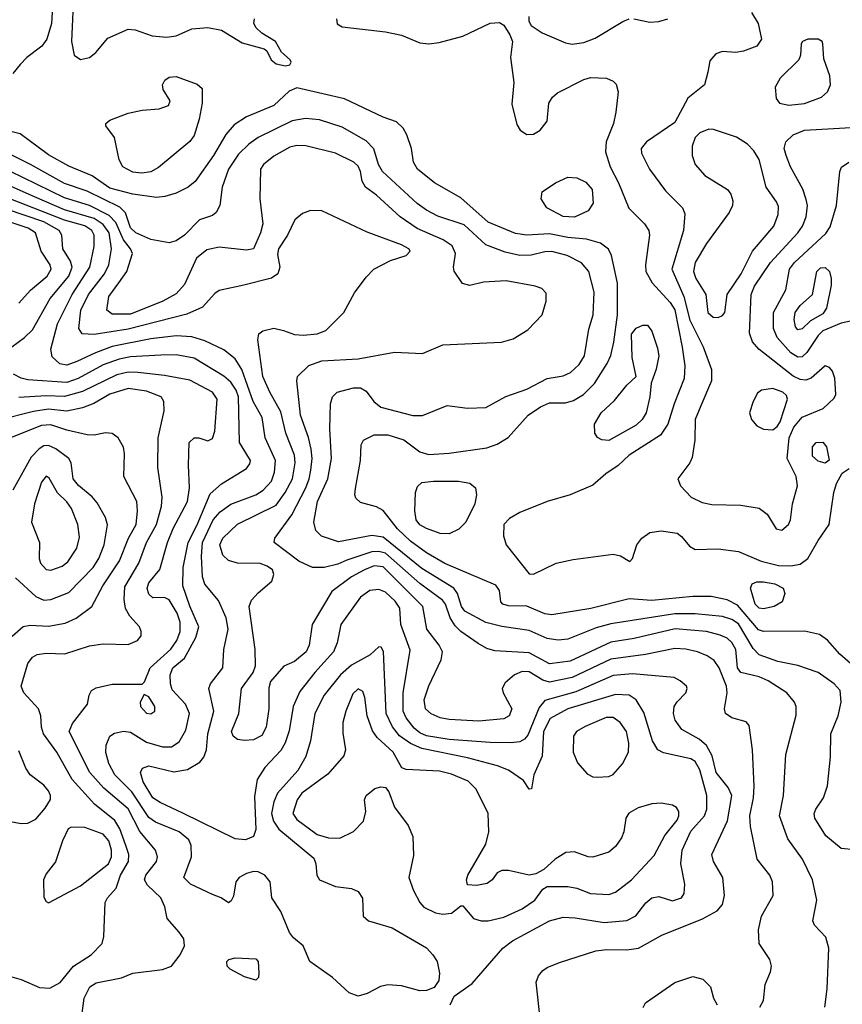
# Model space of a CAD drawing. Extents: x 1173029 to 1307123, y 522559 to 678521.
# Tile 484 of 623: x 1233639 to 1237251, y 618548 to 622871. Entities that reach past the tile are written whole.
import ezdxf

# ---------------------------------------------------------------- set-up
doc = ezdxf.new("R2010")
doc.units = 0

msp = doc.modelspace()

# ---------------------------------------------------------------- linework, layer by layer
at = {"layer": '0CON10XD'}
for points in [[(1233622.4, 623257.6), (1233675, 623289.2), (1233745, 623354.7), (1233835, 623394.4), (1233855, 623387.1), (1233877, 623357), (1233886.9, 623335), (1233890.8, 623300.8), (1233889.2, 623255), (1233880.8, 623225), (1233799.3, 623050.7), (1233783.9, 622955), (1233778.4, 622855), (1233757.8, 622785), (1233735.2, 622754.8), (1233669.5, 622705), (1233640, 622675), (1233608.9, 622635)], [(1233876.7, 623005), (1233866.2, 622775), (1233877.5, 622715), (1233905, 622696.9), (1233945, 622704.5), (1233973, 622727), (1234025, 622789.6), (1234115, 622829.6), (1234145, 622826.2), (1234220.2, 622800.2), (1234285, 622793.9), (1234325, 622800), (1234395, 622831.5), (1234465, 622836.2), (1234525.3, 622825.3), (1234615, 622770), (1234712.7, 622742.7), (1234724.2, 622734.2), (1234742.9, 622695), (1234765, 622677.5), (1234805, 622668.8), (1234825, 622673.3), (1234830, 622685), (1234826.2, 622695), (1234788.3, 622728.3), (1234762, 622775), (1234701.3, 622811.3), (1234677.5, 622835), (1234667.1, 622855), (1234669.4, 622875)], [(1236852.4, 622902.4), (1236881.9, 622855), (1236896.2, 622785), (1236875, 622755.5), (1236817.3, 622732.7), (1236783.3, 622726.7), (1236725, 622730.7), (1236695, 622721.5), (1236669, 622691), (1236660.6, 622640.6), (1236645.5, 622584.5), (1236573.1, 622526.9), (1236515, 622419.1), (1236391.2, 622335), (1236368, 622305), (1236369.2, 622285), (1236404.4, 622215), (1236475, 622120), (1236549.2, 622045), (1236558.7, 622018.7), (1236553.9, 621945), (1236501.9, 621775), (1236555.4, 621655.4), (1236581.5, 621551.5), (1236640, 621435), (1236676, 621335), (1236676.8, 621285), (1236628.8, 621175), (1236604.7, 621115), (1236602.5, 621025), (1236591.1, 620948.9), (1236581.1, 620925), (1236528.6, 620855), (1236540, 620825), (1236586.9, 620775), (1236635, 620751.1), (1236677.1, 620742.9), (1236805, 620739.4), (1236885.7, 620725.7), (1236920.5, 620700.5), (1236960, 620635), (1236985, 620630), (1237014.4, 620655), (1237023.3, 620675), (1237032.1, 620745), (1237053.8, 620825), (1237048.1, 620865), (1237008.3, 620945), (1237017.7, 621035), (1237038.3, 621081.7), (1237074.2, 621125.8), (1237166.6, 621163.4), (1237215, 621208.8), (1237221.9, 621225), (1237217.3, 621297.3), (1237207.7, 621327.7), (1237194.1, 621344.1)], [(1235029.7, 622875), (1235033.3, 622853.3), (1235055, 622839.2), (1235245, 622817.9), (1235315, 622802.7), (1235395, 622769.7), (1235435.4, 622764.6), (1235479.8, 622770.2), (1235585, 622799.2), (1235704.6, 622855.4), (1235745, 622858.1), (1235765, 622846.9), (1235791.5, 622805), (1235802.3, 622775), (1235793.9, 622705), (1235808, 622595), (1235800.2, 622500.2), (1235821.2, 622411.2), (1235836.4, 622386.4), (1235865, 622367.1), (1235895, 622368.5), (1235924.1, 622385.9), (1235954.4, 622425), (1235961.5, 622505), (1235978.4, 622531.6), (1236000.1, 622549.9), (1236115, 622607.9), (1236145, 622617.1), (1236215, 622614.4), (1236245, 622601.4), (1236258, 622588), (1236266.9, 622555), (1236256.2, 622465), (1236245.4, 622415), (1236213.3, 622335), (1236210.9, 622290.9), (1236231.1, 622225), (1236268.2, 622155), (1236313.6, 622043.6), (1236382.5, 621975), (1236401.8, 621945), (1236404.6, 621924.6), (1236387.1, 621795), (1236388.4, 621765), (1236415.3, 621715), (1236495, 621628.8), (1236515, 621596.8), (1236547.4, 621432.6), (1236558.8, 621351.2), (1236556.9, 621295), (1236512.1, 621185), (1236484.1, 621095), (1236453, 621047), (1236315, 620959.5), (1236266.5, 620913.5), (1236212.8, 620877.2), (1236155, 620826.6), (1236055, 620784.7), (1235955, 620756.2), (1235835, 620706.6), (1235789, 620681), (1235764.6, 620655), (1235762.3, 620605), (1235775.4, 620565), (1235875, 620437.5), (1235895, 620436.7), (1235993.8, 620485), (1236069.3, 620500.7), (1236244.6, 620524.6), (1236277, 620517), (1236318, 620492), (1236330, 620505), (1236348.2, 620565), (1236370.4, 620595), (1236405, 620618.7), (1236455, 620626.6), (1236525.8, 620615.8), (1236545, 620602.5), (1236579.2, 620559.2), (1236605, 620545.4), (1236705, 620547.8), (1236795, 620535.9), (1236895, 620492.9), (1236970, 620475), (1237025, 620473.1), (1237065, 620480.4), (1237100, 620505), (1237144.5, 620585), (1237193.5, 620655), (1237213.5, 620795), (1237225.6, 620835), (1237250.6, 620879.4), (1237280.3, 620899.7)], [(1235873.6, 622885), (1235874.7, 622865), (1235885, 622845.5), (1235933.4, 622813.4), (1236035, 622769.6), (1236065, 622763.8), (1236115, 622771.5), (1236165, 622790.4), (1236286.7, 622863.3), (1236315, 622874.5)], [(1236335, 622875.5), (1236405, 622860.5), (1236445, 622862.5), (1236485, 622874.5)], [(1237016.3, 622496.3), (1237085, 622503.3), (1237158.9, 622531.1), (1237185.3, 622554.7), (1237199.1, 622585), (1237196.2, 622625), (1237169.1, 622699.1), (1237165.7, 622765), (1237162, 622775), (1237145, 622785.7), (1237100, 622785), (1237076.2, 622775), (1237070, 622765), (1237067.5, 622715), (1237059.4, 622695), (1236977.5, 622615), (1236956.4, 622575), (1236960, 622525), (1236975, 622504.4), (1237016.3, 622496.3)], [(1234175, 622197.2), (1234135, 622201.2), (1234090.9, 622225), (1234075.5, 622255), (1234055, 622353.3), (1234016.7, 622405), (1234016.7, 622415), (1234035, 622430), (1234115, 622460), (1234176.3, 622473.7), (1234250.9, 622479.1), (1234292.5, 622495), (1234300, 622515), (1234268, 622565), (1234266, 622585), (1234276, 622605), (1234295, 622618.1), (1234325, 622621.1), (1234418.1, 622588.1), (1234439.2, 622569.2), (1234439.5, 622505), (1234427.1, 622435), (1234405, 622362.5), (1234385, 622336), (1234248.3, 622221.7), (1234215, 622202.8), (1234175, 622197.2)], [(1237343.8, 619993.8), (1237240.5, 620085), (1237185, 620146.7), (1237151.2, 620171.2), (1237085, 620186.2), (1236905, 620184.7), (1236882.3, 620192.3), (1236790.8, 620300.8), (1236745, 620324.3), (1236675, 620338.9), (1236595, 620339.1), (1236415, 620321.1), (1236315, 620327.5), (1236146.2, 620285), (1235975, 620257.2), (1235945, 620262.4), (1235865, 620295.5), (1235785, 620297.3), (1235760, 620305), (1235750.8, 620315), (1235745.8, 620365), (1235728.8, 620388.8), (1235505, 620483.3), (1235425, 620529.5), (1235355, 620580.7), (1235298, 620635), (1235235, 620715.4), (1235205, 620731.5), (1235135, 620751.4), (1235115, 620770), (1235110, 620785), (1235112.4, 620812.4), (1235134.6, 620935), (1235138.2, 621005), (1235148.1, 621025), (1235195, 621048.2), (1235255, 621048.8), (1235325, 621026.6), (1235395, 620973.3), (1235435, 620962), (1235525, 620968), (1235689.1, 620990.9), (1235735, 621007.5), (1235782.9, 621037.1), (1235871.8, 621135), (1235925, 621171.4), (1235965, 621188.3), (1236035, 621188.6), (1236070.7, 621199.3), (1236114.5, 621225), (1236163, 621273), (1236218.9, 621361.1), (1236235, 621397.1), (1236248.1, 621455), (1236262.9, 621575), (1236264.1, 621714.1), (1236236.9, 621835), (1236224.1, 621864.1), (1236189.2, 621889.2), (1236127.2, 621907.2), (1236045, 621914.8), (1235965, 621931.3), (1235865, 621925.2), (1235815, 621932.9), (1235695, 621982.7), (1235575, 622088.5), (1235460, 622155), (1235385.6, 622215), (1235367.1, 622245), (1235359.2, 622305), (1235338.1, 622365), (1235322.9, 622395), (1235292.8, 622422.8), (1235235, 622443.6), (1235065, 622523.5), (1234855, 622572.2), (1234822.1, 622557.9), (1234755, 622494), (1234635, 622444), (1234579.9, 622410.1), (1234543.3, 622366.7), (1234488.9, 622275), (1234409.2, 622160.8), (1234378.5, 622135), (1234325, 622109.2), (1234275.7, 622094.3), (1234239.4, 622090.6), (1234135, 622104.4), (1234035, 622131.7), (1233956.1, 622186.1), (1233855, 622228.3), (1233765, 622277.9), (1233640.3, 622370.3), (1233605, 622378.7)], [(1237305, 619225.4), (1237245, 619231.8), (1237178, 619288), (1237130, 619365), (1237126.9, 619385), (1237134.3, 619404.3), (1237167.5, 619455), (1237185, 619506.7), (1237198.9, 619635), (1237200, 619735), (1237232.3, 619815), (1237245.3, 619875), (1237241.5, 619925), (1237214.6, 619955), (1237145, 620004.6), (1237055, 620036.1), (1236967.4, 620052.6), (1236885, 620082.1), (1236859.4, 620109.4), (1236795, 620218.7), (1236765, 620238.1), (1236725, 620250.9), (1236605, 620262.8), (1236515, 620261.8), (1236235, 620218.4), (1236169.5, 620200.5), (1236045, 620150.9), (1236002.7, 620147.3), (1235955, 620153.7), (1235875, 620188.9), (1235755, 620206.2), (1235685, 620223.8), (1235593.5, 620273.5), (1235578.1, 620295), (1235561, 620351), (1235545.2, 620375.2), (1235405, 620461.5), (1235235, 620598.6), (1235185, 620606.9), (1235038.9, 620578.9), (1234963.9, 620603.9), (1234938.7, 620628.7), (1234930, 620665), (1234946.3, 620755), (1234991.7, 620855), (1235008.3, 620945), (1235000.3, 621075), (1235002.7, 621185), (1235011.5, 621215), (1235032.9, 621235), (1235104.8, 621255.2), (1235135, 621254.7), (1235160.6, 621240.6), (1235194.3, 621194.3), (1235225, 621170.4), (1235365, 621133.3), (1235406.6, 621133.4), (1235515, 621177.5), (1235605, 621164.6), (1235685, 621168.8), (1235773.6, 621216.4), (1235865, 621248.2), (1235955, 621296), (1236025, 621306.8), (1236057.4, 621322.6), (1236095, 621357.3), (1236118, 621395), (1236137.4, 621512.6), (1236156.6, 621575), (1236161.8, 621675), (1236137.3, 621765), (1236105, 621803.2), (1236042.9, 621835), (1235975, 621853.3), (1235945, 621852.3), (1235885, 621836.7), (1235835, 621836.2), (1235770, 621850), (1235685, 621882.4), (1235590.6, 621970.6), (1235475, 622009), (1235425, 622034.2), (1235383.6, 622063.6), (1235231.6, 622205), (1235214.3, 622235), (1235194.3, 622304.3), (1235159.3, 622339.3), (1235055, 622399.3), (1234955, 622431.2), (1234893.1, 622436.9), (1234835, 622426.9), (1234685, 622353.6), (1234645.2, 622324.8), (1234599.2, 622280.8), (1234555.9, 622215), (1234527.3, 622135), (1234516.9, 622055), (1234501.5, 622025), (1234485, 622010.9), (1234427.9, 621992.1), (1234362.1, 621925), (1234325, 621900.3), (1234295, 621891.2), (1234215, 621906.2), (1234148.5, 621935), (1234125, 621957.5), (1234103.3, 622023.3), (1234077.6, 622047.6), (1233935, 622117.7), (1233835, 622152.2), (1233685.4, 622235), (1233595, 622280)], [(1236705, 621563.8), (1236725, 621572.2), (1236735.3, 621584.7), (1236745.5, 621665), (1236807.1, 621755), (1236856, 621854), (1236950, 621965), (1236969.2, 622015), (1236970.7, 622050.7), (1236962, 622072), (1236916.4, 622135), (1236885, 622257.1), (1236862.7, 622295), (1236834.5, 622325), (1236785.7, 622355.7), (1236685, 622389.4), (1236665, 622390), (1236625.5, 622374.5), (1236605, 622354), (1236590.8, 622315), (1236591.2, 622275), (1236604.5, 622235), (1236646.4, 622186.4), (1236746, 622125), (1236760.8, 622105), (1236770.6, 622075), (1236768.1, 622055), (1236753.6, 622025), (1236655, 621887.9), (1236605, 621804.4), (1236596.9, 621765), (1236607.3, 621735), (1236651.2, 621665), (1236660.9, 621585), (1236684.2, 621565), (1236705, 621563.8)], [(1237194.1, 621344.1), (1237175, 621351.2), (1237113.3, 621296.7), (1237091.1, 621288.9), (1237065, 621291.2), (1237035, 621306.1), (1236884.1, 621424.1), (1236856.8, 621456.8), (1236842.6, 621495), (1236850.6, 621665), (1236865, 621701.5), (1236935.8, 621804.2), (1237055.9, 621935), (1237076.5, 621965), (1237092.5, 622005), (1237097.8, 622055), (1237092.2, 622082.2), (1237076.9, 622126.9), (1237022.9, 622225), (1237003.6, 622275), (1236995.5, 622305), (1237002.2, 622335), (1237035, 622365.5), (1237084.7, 622385.3), (1237315, 622398.8)], [(1237174.2, 618535.8), (1237183.8, 618615), (1237191.2, 618795), (1237178, 618842), (1237128.8, 618895), (1237120.8, 618915), (1237139.5, 619005), (1237120.5, 619095), (1237075.5, 619185), (1237011.2, 619275), (1236975.4, 619375), (1236992.1, 619465), (1237002.2, 619645), (1237047.6, 619817.6), (1237047.8, 619855), (1237041.1, 619875), (1237007.1, 619915), (1236925, 619967.5), (1236885, 619985.2), (1236805, 620005.4), (1236790.8, 620025), (1236783.6, 620105), (1236765.9, 620135.9), (1236744.8, 620154.8), (1236715, 620168.9), (1236654.4, 620184.4), (1236516.4, 620196.4), (1236336.1, 620153.9), (1236235, 620137.5), (1236055, 620054.4), (1235965, 620042.1), (1235875, 620091.5), (1235725, 620100), (1235690.3, 620110.3), (1235651.8, 620131.8), (1235576.2, 620185), (1235550.2, 620210.2), (1235528.4, 620245), (1235508.7, 620305), (1235495, 620322), (1235395, 620395.6), (1235245, 620528.5), (1235215, 620536.3), (1235185, 620534), (1235075, 620497.7), (1235035, 620480.2), (1234975, 620465.3), (1234925, 620466.1), (1234865, 620494), (1234756.4, 620575), (1234758.2, 620595), (1234833, 620697), (1234894.8, 620815), (1234910.2, 620855), (1234916.7, 620893.3), (1234922.2, 620945), (1234918.8, 620985), (1234907.2, 621037.2), (1234872.3, 621135), (1234855.4, 621285), (1234858.5, 621305), (1234907.7, 621352.3), (1234965, 621372.7), (1235125, 621382.5), (1235285, 621411.2), (1235407.5, 621405), (1235496.6, 621443.4), (1235754.6, 621454.6), (1235805, 621470.4), (1235870.2, 621509.8), (1235932.5, 621575), (1235950.8, 621635), (1235950.5, 621670.5), (1235930.9, 621690.9), (1235901.7, 621701.7), (1235775, 621724), (1235675, 621718.2), (1235615, 621704.4), (1235582.8, 621712.8), (1235546.3, 621766.3), (1235543.5, 621785), (1235552.7, 621845), (1235537.6, 621877.6), (1235497.5, 621905), (1235383.9, 621953.9), (1235309.2, 622005), (1235205, 622100.4), (1235156.7, 622135), (1235142.7, 622162.7), (1235135.4, 622204.6), (1235125, 622228.2), (1235106.5, 622245), (1235025, 622284.7), (1234895, 622317.3), (1234855, 622319.3), (1234825, 622311.8), (1234755, 622271.2), (1234709.5, 622235), (1234695.5, 622215), (1234693.3, 622085), (1234705.6, 621975), (1234696.4, 621935), (1234665.7, 621865), (1234635, 621858.5), (1234515, 621872), (1234459.9, 621860.1), (1234415, 621824.4), (1234362.2, 621707.8), (1234325, 621666.8), (1234267.8, 621635), (1234125, 621577.4), (1234045, 621578), (1234021.8, 621595), (1234030, 621655), (1234074, 621716), (1234108.8, 621765), (1234133.5, 621845), (1234125.3, 621865), (1234094.2, 621904.2), (1234060.2, 621980.2), (1234030.7, 622010.7), (1233945, 622055.9), (1233835, 622089), (1233595, 622205.5)], [(1235152.1, 620455), (1235095.3, 620425), (1235009.8, 620360.2), (1234922.2, 620215), (1234909.7, 620125), (1234895.9, 620095), (1234845, 620053.2), (1234798, 620032), (1234739.2, 619965), (1234732, 619938), (1234732.8, 619845), (1234721.2, 619765), (1234701.7, 619728.3), (1234665, 619708.8), (1234625, 619705.9), (1234595, 619711.1), (1234575.3, 619725.3), (1234568.7, 619745), (1234601.3, 619825), (1234612.7, 619935), (1234663.5, 620005), (1234674.3, 620034.3), (1234672.7, 620105), (1234646.9, 620295), (1234657.1, 620322.9), (1234685.6, 620354.4), (1234745.7, 620405), (1234754.3, 620435), (1234748.6, 620455), (1234725, 620472.2), (1234695, 620482.7), (1234595.4, 620485.4), (1234556, 620496), (1234530.3, 620520.3), (1234518, 620565), (1234531.1, 620595), (1234595, 620656.6), (1234765, 620739.2), (1234804.8, 620795), (1234836, 620855), (1234847.5, 620925), (1234845, 620959.2), (1234807.6, 621055), (1234785, 621149.5), (1234736.5, 621235), (1234706.7, 621305), (1234684.3, 621465.7), (1234688.8, 621491.2), (1234705.7, 621504.3), (1234755, 621516.5), (1234796.9, 621506.9), (1234845, 621489.5), (1234885, 621485.4), (1234945, 621492.3), (1234983.1, 621506.9), (1235062, 621585), (1235108.3, 621671.7), (1235159.7, 621740.3), (1235194, 621775), (1235266.7, 621813.3), (1235335, 621835.6), (1235352.9, 621855), (1235346.9, 621865), (1235315, 621882.5), (1235165, 621937.8), (1234965, 622031.2), (1234915, 622032.9), (1234880.4, 622019.6), (1234847.2, 621992.8), (1234814.8, 621925), (1234774.7, 621865), (1234770.5, 621840.5), (1234780.4, 621785), (1234771.4, 621755), (1234743.8, 621736.2), (1234622.5, 621705), (1234515, 621681.4), (1234495, 621668.6), (1234440.8, 621609.2), (1234372.3, 621577.7), (1234115, 621512.1), (1233965, 621488.6), (1233912.3, 621492.3), (1233898.2, 621515), (1233907, 621595), (1233940.4, 621665), (1234011, 621755), (1234030.6, 621795), (1234042.4, 621865), (1234031.1, 621935), (1234005, 621972.5), (1233965, 621998.8), (1233835, 622036.8), (1233703.4, 622093.4), (1233305, 622268.9)], [(1237055, 621389.2), (1237025, 621407.7), (1236964.7, 621475), (1236948.6, 621515), (1236948.9, 621585), (1237002.7, 621685), (1237018.4, 621775), (1237040.3, 621805), (1237177.7, 621932.3), (1237197.9, 621962.1), (1237224.7, 622055), (1237239.4, 622205), (1237247, 622223), (1237280, 622245)], [(1235923.3, 618485), (1235907.1, 618645), (1235916.6, 618673.4), (1235935, 618695.8), (1235955, 618710), (1236008.5, 618731.5), (1236167.8, 618782.2), (1236215, 618788.5), (1236305, 618786.7), (1236355.3, 618794.7), (1236458.7, 618851.3), (1236637.3, 618922.7), (1236701.2, 618958.8), (1236723.9, 618986.1), (1236733.8, 619025), (1236726.7, 619105), (1236685.8, 619175), (1236677.5, 619205), (1236747.1, 619352.9), (1236765.8, 619465), (1236749.9, 619499.9), (1236696.5, 619565), (1236679, 619639), (1236655, 619684.6), (1236622.4, 619712.4), (1236545.7, 619755), (1236516.4, 619795), (1236509.2, 619825), (1236512.9, 619855), (1236525, 619875.7), (1236564.2, 619915), (1236570, 619935), (1236566, 619945), (1236538.8, 619968.8), (1236512, 619982), (1236328.9, 619998.9), (1236245, 619991.2), (1236080.9, 619919.1), (1235945, 619881.4), (1235919, 619851), (1235870.1, 619729.9), (1235855, 619711.5), (1235835, 619700.7), (1235795, 619695.2), (1235705, 619697.3), (1235525, 619711), (1235425, 619727.2), (1235395, 619740), (1235370.9, 619760.9), (1235335.2, 619805), (1235322.3, 619835), (1235322.4, 619915), (1235352.8, 620102.8), (1235312.7, 620215), (1235307.2, 620287.2), (1235287.8, 620317.8), (1235245, 620356.8), (1235215, 620369.7), (1235175.7, 620364.3), (1235134.8, 620335.2), (1235048.5, 620215), (1235033.3, 620135), (1235016.5, 620095), (1234934.1, 620005), (1234869.2, 619920.8), (1234839.8, 619855), (1234821.5, 619748.5), (1234804.4, 619695.6), (1234785, 619661.5), (1234715, 619586.9), (1234681.1, 619535), (1234669.1, 619460.9), (1234676, 619315), (1234665.4, 619284.6), (1234630.2, 619269.8), (1234585, 619273.8), (1234358.5, 619385), (1234255, 619433.2), (1234222.8, 619455), (1234180, 619525), (1234169.3, 619565), (1234177.8, 619585), (1234205, 619594.7), (1234315, 619569.1), (1234375, 619578.2), (1234429, 619611), (1234446.7, 619633.3), (1234459.3, 619665), (1234465.3, 619735.3), (1234491.2, 619835), (1234468.5, 619935), (1234477.1, 619955), (1234530.4, 620025), (1234534.7, 620105), (1234554.1, 620195), (1234545.9, 620245), (1234510.8, 620320.8), (1234452.2, 620392.2), (1234441.2, 620425), (1234436.8, 620515), (1234441.2, 620575), (1234488.4, 620675), (1234519.5, 620710.5), (1234565, 620743.2), (1234675, 620784.8), (1234707.8, 620805), (1234744.2, 620845), (1234757.6, 620885), (1234761.6, 620935), (1234716.2, 621035), (1234703.3, 621125), (1234664, 621194), (1234614.6, 621334.6), (1234585, 621381.8), (1234535, 621421.1), (1234451.3, 621461.3), (1234395, 621478), (1234325, 621483.2), (1234215, 621470), (1234045, 621436.1), (1233971, 621409), (1233889.6, 621369.6), (1233845, 621353.5), (1233815, 621360), (1233780.8, 621390.8), (1233775.3, 621425), (1233804.9, 621535.1), (1233869.3, 621665), (1233946.8, 621785), (1233966, 621875), (1233965.2, 621925), (1233955.2, 621945), (1233925, 621965.4), (1233835, 621991.1), (1233388.9, 622165)], [(1236075, 622003.6), (1236025, 622006.5), (1235952.9, 622045), (1235928, 622085), (1235933.3, 622115), (1235991.4, 622155), (1236045, 622178.9), (1236085, 622176.9), (1236125, 622158.2), (1236151.8, 622125), (1236156.2, 622065), (1236135, 622032.5), (1236075, 622003.6)], [(1233603.6, 621435), (1233660, 621475), (1233695, 621509.1), (1233772.5, 621647.5), (1233854.1, 621745), (1233868.3, 621785), (1233861.4, 621811.4), (1233828.1, 621865), (1233823.7, 621925), (1233811.2, 621945), (1233745, 621983.1), (1233581.3, 622038.7)], [(1233635, 621625.8), (1233685.9, 621684.1), (1233759.1, 621745), (1233776.8, 621775), (1233771.9, 621795), (1233732.4, 621855), (1233707.8, 621935), (1233676, 621956), (1233605, 621979.6)], [(1237055, 621509.4), (1237045, 621522), (1237039.1, 621555), (1237043.1, 621585), (1237065, 621615.4), (1237119.5, 621665), (1237139.1, 621765), (1237155, 621781.5), (1237175, 621783.1), (1237194.3, 621765), (1237201.1, 621735), (1237201.1, 621705), (1237181.3, 621605), (1237165, 621580), (1237110.6, 621549.4), (1237075, 621513.5), (1237055, 621509.4)], [(1237340.3, 621559.7), (1237245, 621538.4), (1237165, 621504.3), (1237144, 621485), (1237095, 621409.4), (1237075, 621391.4), (1237055, 621389.2)], [(1236225, 621023.3), (1236195, 621025.8), (1236175.8, 621035.8), (1236164.2, 621055), (1236162.9, 621095), (1236191.8, 621145), (1236250.9, 621199.1), (1236305, 621265.6), (1236346.1, 621303.9), (1236328, 621388), (1236325, 621490), (1236345, 621516.7), (1236375, 621529.2), (1236395, 621530), (1236415, 621503.3), (1236439.5, 621429.5), (1236444.5, 621395), (1236433.4, 621336.6), (1236410.8, 621275), (1236405.4, 621215), (1236390, 621145), (1236371.5, 621115), (1236345, 621090), (1236225, 621023.3)], [(1235529.1, 618545), (1235547, 618583), (1235625, 618639.1), (1235760, 618795), (1235802.9, 618827.1), (1235965, 618914.6), (1236025, 618930.7), (1236078.1, 618928.1), (1236205, 618906.4), (1236305, 618916.1), (1236343.7, 618936.3), (1236387.4, 618992.6), (1236415, 619015.5), (1236445, 619020.5), (1236505, 619002.5), (1236544.6, 619015.4), (1236556.9, 619035), (1236559.2, 619075), (1236541.6, 619165), (1236548.1, 619225), (1236585, 619307.5), (1236645.4, 619375), (1236655.8, 619404.2), (1236656.2, 619465), (1236625, 619577.3), (1236605, 619613.4), (1236585, 619625.8), (1236465, 619652.5), (1236440.6, 619665), (1236417.3, 619705), (1236378.5, 619828.5), (1236345.5, 619885), (1236314.7, 619904.7), (1236255, 619908.6), (1236045, 619844.8), (1235968, 619802), (1235939.3, 619745), (1235933.4, 619636.6), (1235895.5, 619555), (1235885.9, 619494.1), (1235875, 619492.5), (1235850.9, 619530.9), (1235785, 619576.2), (1235736, 619595), (1235605, 619630), (1235405, 619670.7), (1235355, 619692.2), (1235307, 619727), (1235275.9, 619765.9), (1235247.8, 619825), (1235236.3, 620096.3), (1235225.5, 620115.5), (1235215, 620118), (1235177.6, 620082.4), (1235095, 620037.5), (1235047.6, 619995), (1234975.3, 619905), (1234934.7, 619825), (1234915.3, 619705), (1234894.4, 619635.6), (1234860.3, 619575), (1234770.2, 619475), (1234753.9, 619436.1), (1234744.5, 619385), (1234752.5, 619352.5), (1234776.1, 619316.1), (1234929.5, 619189.5), (1234939.6, 619165), (1234943.8, 619115), (1234955.6, 619095), (1235025, 619065.4), (1235096.2, 619056.2), (1235125, 619042.5), (1235144.4, 619014.4), (1235146.2, 618935), (1235170, 618915), (1235205, 618903.8), (1235273.4, 618883.4), (1235425, 618795.6), (1235453.3, 618765), (1235471.1, 618735), (1235481.4, 618685), (1235478.3, 618651.7), (1235458.3, 618621.7), (1235425, 618607.8), (1235395, 618607.3), (1235315, 618629.5), (1235255, 618632.9), (1235223.4, 618626.6), (1235165, 618595.8), (1235124.2, 618584.2), (1235085, 618598), (1235012, 618665), (1234912.5, 618735), (1234884, 618805), (1234840.3, 618840.3), (1234823.7, 618863.7), (1234785.9, 618955), (1234746, 619016), (1234738.5, 619085), (1234714.4, 619115), (1234685, 619129.4), (1234665, 619130.6), (1234635, 619122.7), (1234602.9, 619105), (1234587.1, 619085), (1234577.3, 619022.7), (1234567.3, 619002.7), (1234555, 618993.3), (1234522.5, 619015), (1234485, 619029.4), (1234388.1, 619075), (1234359.5, 619105), (1234392.7, 619195), (1234391.2, 619245), (1234380.6, 619270.6), (1234338.2, 619305), (1234235, 619347.3), (1234205, 619368.3), (1234130.4, 619480.4), (1234055.8, 619555), (1234029.4, 619605), (1234016.1, 619653.9), (1234018.8, 619685), (1234034.4, 619725), (1234055, 619737.9), (1234095, 619746.5), (1234125, 619743.4), (1234195, 619699.2), (1234265, 619677.8), (1234305, 619678), (1234339.5, 619700.5), (1234368.5, 619751.5), (1234384.7, 619825), (1234366.7, 619865), (1234308.5, 619928.5), (1234300.5, 619955), (1234300, 619995), (1234311.4, 620025), (1234362, 620068), (1234412.2, 620157.8), (1234424.7, 620205), (1234385, 620296.4), (1234355.2, 620385), (1234356.8, 620465), (1234377.7, 620575), (1234417.5, 620652.5), (1234475, 620789.6), (1234525, 620832.5), (1234635, 620900), (1234649.8, 620920.2), (1234652.2, 620935), (1234604.1, 621015), (1234599.5, 621215), (1234588.6, 621245), (1234565, 621279.4), (1234535.5, 621305.5), (1234405, 621384.2), (1234325, 621399), (1234257.6, 621397.6), (1234125, 621391.4), (1234075, 621381), (1234005.4, 621355), (1233894.9, 621295.1), (1233845, 621278.4), (1233675, 621290.2), (1233645, 621296.6), (1233611.1, 621315)], [(1233905.6, 618455), (1233922.3, 618575), (1233946.9, 618625), (1233975, 618642.5), (1234085, 618664.4), (1234135, 618684.2), (1234265, 618700), (1234304.6, 618715.4), (1234342.9, 618765), (1234361.5, 618805), (1234359.2, 618835), (1234338.8, 618865), (1234286.7, 618925), (1234276.3, 618976.3), (1234258.5, 619015), (1234200.3, 619070.3), (1234186.2, 619095), (1234193.1, 619115), (1234238.9, 619175), (1234243.2, 619195), (1234235.3, 619225.3), (1234166.1, 619306.1), (1234115, 619405.7), (1234007.4, 619497.4), (1233946.2, 619565), (1233855.4, 619745), (1233869.7, 619780.3), (1233936, 619865), (1233944, 619905), (1233954.5, 619925.5), (1233975, 619937.5), (1234045, 619952.9), (1234176.1, 619953.9), (1234186.9, 619963.1), (1234211.6, 620025), (1234302.9, 620107.1), (1234328, 620145), (1234342.7, 620185), (1234343.4, 620225), (1234330.2, 620265), (1234295, 620323.5), (1234275, 620333.5), (1234222.8, 620332.8), (1234205, 620349.2), (1234197.7, 620375), (1234205, 620397.8), (1234253.7, 620456.3), (1234288.1, 620575), (1234312.8, 620637.2), (1234376, 620755), (1234383.8, 620815), (1234379.5, 620915), (1234383.3, 621015), (1234405, 621035.6), (1234425.5, 621035.5), (1234465, 621022.2), (1234485, 621032.5), (1234495.3, 621065), (1234505.3, 621205), (1234485, 621235.3), (1234385, 621288.3), (1234275, 621308.9), (1234158, 621322), (1234115, 621324.1), (1234065, 621311.4), (1233915, 621238.2), (1233835, 621217), (1233755, 621219.8), (1233635, 621212.4)], [(1233583.8, 618673.8), (1233645, 618657.3), (1233725, 618620.9), (1233770.9, 618619.1), (1233816, 618644), (1233874.2, 618715.8), (1233953.1, 618765), (1234000, 618815), (1234008.2, 618845), (1234014.5, 618995), (1234023.5, 619015), (1234061.8, 619058.2), (1234081.7, 619115), (1234116.1, 619175), (1234117.4, 619205), (1234104.9, 619244.9), (1234078.8, 619318.8), (1234056.7, 619355), (1233966.5, 619426.5), (1233868.8, 619535), (1233801.1, 619655), (1233743.5, 619735), (1233734.7, 619765), (1233731.6, 619815), (1233720.7, 619845), (1233656.7, 619915), (1233645.3, 619945), (1233675, 620044), (1233695, 620072.5), (1233715, 620083.1), (1233755, 620089.1), (1233836.4, 620086.4), (1233945, 620121.2), (1234005, 620130.5), (1234115, 620128.1), (1234156.2, 620145), (1234172, 620165), (1234172.5, 620185), (1234164.3, 620205), (1234122.6, 620252.6), (1234103.2, 620285), (1234096.9, 620325), (1234100.9, 620380.9), (1234162.2, 620485), (1234194.8, 620575), (1234238.9, 620655), (1234261.5, 620735), (1234263.5, 620775), (1234244.7, 620905), (1234246.8, 621035), (1234273, 621153), (1234271.1, 621195), (1234259.4, 621215), (1234195, 621240.4), (1234115, 621252), (1234035, 621226.4), (1233964.2, 621185.8), (1233913.9, 621166.1), (1233845, 621152), (1233765, 621161.3), (1233699.3, 621150.7), (1233547.3, 621112.7)], [(1236945, 621070.4), (1236965, 621085.4), (1236977.6, 621105), (1237010.4, 621205), (1237005, 621221.4), (1236989.5, 621235), (1236945, 621251.5), (1236895.6, 621244.4), (1236878.3, 621231.7), (1236858.6, 621195), (1236843.3, 621145), (1236852.5, 621115), (1236875, 621087.8), (1236905, 621073.5), (1236945, 621070.4)], [(1233605.9, 620164.1), (1233653.9, 620206.1), (1233685, 620212.8), (1233765, 620207.4), (1233838, 620222), (1233886.1, 620243.9), (1233955, 620294.5), (1234004.2, 620385.8), (1234076.7, 620495), (1234116.2, 620595), (1234149.8, 620655), (1234156, 620715), (1234152.7, 620755), (1234095.7, 620865), (1234099.2, 620965), (1234094.1, 620994.1), (1234071.2, 621035), (1234044.2, 621054.2), (1234015, 621057.5), (1233965, 621047.1), (1233935, 621047.8), (1233845, 621068.1), (1233775, 621092.3), (1233735, 621088.8), (1233545, 621014.1)], [(1233745, 620322.7), (1233775, 620324.7), (1233855, 620356.5), (1233961.6, 620465), (1233986.2, 620505), (1234009.2, 620565), (1234023.4, 620653.4), (1234015.2, 620685.2), (1233979.1, 620749.1), (1233956.2, 620776.2), (1233896.2, 620826.2), (1233873.4, 620855), (1233863.9, 620925), (1233854.8, 620944.8), (1233797.3, 620987.3), (1233765, 621001.9), (1233745, 620999.4), (1233723.5, 620986.5), (1233689.2, 620950.8), (1233607.7, 620805)], [(1237175, 620924.2), (1237145, 620931.9), (1237120, 620955), (1237120, 620995), (1237136.1, 621013.9), (1237165, 621015.7), (1237181.2, 620995), (1237193.6, 620936.4), (1237175, 620924.2)], [(1233775, 620454.6), (1233825, 620472.1), (1233849.7, 620490.3), (1233889.6, 620550.4), (1233901.4, 620598.6), (1233893.2, 620655), (1233866, 620725), (1233845, 620754.5), (1233803.9, 620793.9), (1233768.5, 620858.5), (1233755, 620866.5), (1233735, 620840.8), (1233703.3, 620745), (1233690, 620665), (1233726, 620575), (1233724.7, 620505), (1233730.4, 620485), (1233755, 620457.3), (1233775, 620454.6)], [(1235525, 620613.5), (1235485, 620614.6), (1235425, 620636.6), (1235395, 620653.3), (1235380, 620675), (1235373.2, 620715), (1235376.5, 620795), (1235385, 620822), (1235405, 620838.9), (1235455, 620845.5), (1235565.5, 620845.5), (1235615.8, 620835.8), (1235640, 620815), (1235643.8, 620785), (1235637.5, 620745), (1235598.1, 620665), (1235566.7, 620633.3), (1235525, 620613.5)], [(1236888.6, 618535), (1236904.3, 618565), (1236911.4, 618635), (1236935, 618690), (1236939.5, 618715), (1236932.5, 618745), (1236886.2, 618815), (1236883.4, 618875), (1236895.4, 618935), (1236947.5, 619025), (1236944.4, 619085.6), (1236932.1, 619115), (1236876.2, 619185), (1236847.9, 619327.9), (1236845.2, 619375), (1236860.7, 619455), (1236863.8, 619505), (1236855.9, 619665), (1236841.9, 619771.9), (1236827.9, 619787.9), (1236766, 619805), (1236737.8, 619825), (1236732.9, 619845), (1236745.2, 619914.8), (1236742, 619945), (1236710.7, 620025), (1236687.4, 620057.4), (1236657.8, 620077.8), (1236615, 620094.7), (1236563, 620107), (1236515, 620110.5), (1236386.3, 620083.7), (1236235, 620063.7), (1236065, 619982), (1235965, 619962.4), (1235935, 619970.8), (1235875, 620007.5), (1235845, 620008.4), (1235811.9, 619995), (1235770.4, 619959.6), (1235756.5, 619935), (1235761.5, 619915), (1235799.1, 619845), (1235788.5, 619815), (1235765, 619800.9), (1235655, 619791.4), (1235525, 619798.2), (1235485, 619806.1), (1235445, 619822.9), (1235420.5, 619845), (1235414.6, 619885), (1235435, 619946), (1235489.1, 620060.9), (1235495.5, 620095), (1235480.4, 620125), (1235426.7, 620195), (1235408.1, 620295), (1235235, 620468.7), (1235195, 620473.2), (1235152.1, 620455)], [(1233620.1, 620420.1), (1233708.8, 620338.8), (1233745, 620322.7)], [(1236905, 620283.7), (1236885, 620287.2), (1236868.4, 620305), (1236847.2, 620375), (1236855.3, 620394.7), (1236875, 620403.2), (1236905, 620402.6), (1236955, 620393.3), (1236990.6, 620375), (1236998.3, 620351.7), (1236986, 620315), (1236952, 620295), (1236905, 620283.7)], [(1235665, 618913.8), (1235695, 618914.6), (1235765, 618930), (1235845, 618966.7), (1235900, 619005), (1235935, 619054), (1235955, 619065.6), (1236045.3, 619065.3), (1236085, 619057.7), (1236145, 619034.6), (1236225, 619030), (1236255, 619040.8), (1236325, 619094.6), (1236425, 619200.6), (1236471.2, 619288.8), (1236525, 619355.6), (1236532.9, 619375), (1236532.5, 619395), (1236522, 619412), (1236505, 619422.7), (1236455, 619431.1), (1236415, 619428.2), (1236355, 619410.3), (1236313.2, 619386.8), (1236299.5, 619365), (1236290.9, 619305), (1236280.8, 619279.2), (1236255, 619240.6), (1236225, 619215.6), (1236155, 619194.3), (1236135, 619195.8), (1236075, 619217.1), (1236036.4, 619213.6), (1235990, 619185), (1235940.6, 619139.4), (1235905, 619120.9), (1235875, 619115.4), (1235785, 619136), (1235755, 619135.4), (1235735.3, 619124.7), (1235712.7, 619095), (1235691.3, 619078.7), (1235645, 619069.5), (1235605, 619072.5), (1235600, 619095), (1235605.8, 619115), (1235685, 619251.2), (1235698.9, 619305), (1235695.5, 619385), (1235642.6, 619492.6), (1235607.8, 619527.8), (1235535, 619558.6), (1235481.5, 619571.5), (1235335, 619578.9), (1235316.4, 619586.4), (1235278.2, 619655), (1235208.9, 619718.9), (1235188.1, 619748.1), (1235164.1, 619815), (1235154.6, 619895), (1235145, 619921.4), (1235125, 619933.3), (1235101.4, 619911.4), (1235070.4, 619835), (1235057.9, 619785), (1235057.6, 619737.6), (1235069.6, 619665), (1235061.6, 619638.4), (1234991.6, 619558.4), (1234877.3, 619475), (1234856.6, 619445), (1234837.6, 619385), (1234855, 619359.1), (1234945, 619293.1), (1234995, 619278.4), (1235045, 619277.5), (1235103.8, 619306.2), (1235147.9, 619352.1), (1235158.9, 619395), (1235151.9, 619445), (1235159.4, 619465), (1235198, 619495), (1235225, 619502.7), (1235245, 619499.4), (1235260, 619480), (1235284.1, 619414.1), (1235345, 619332.5), (1235364.2, 619285), (1235368.2, 619201.8), (1235347.7, 619105), (1235367.4, 619047.4), (1235395, 618994.2), (1235413.7, 618973.7), (1235465, 618949.2), (1235495.9, 618944.1), (1235535, 618947.5), (1235575, 618980), (1235585, 618980), (1235631.2, 618925), (1235665, 618913.8)], [(1234215, 619822.5), (1234232.5, 619835), (1234231.9, 619855), (1234205, 619898), (1234185, 619907.5), (1234167.5, 619875), (1234169.4, 619855), (1234195, 619825.6), (1234215, 619822.5)], [(1236175, 619544.4), (1236225, 619548.2), (1236245, 619557.1), (1236285.9, 619604.1), (1236311.9, 619655), (1236313.6, 619695), (1236303.5, 619745), (1236275.2, 619785.2), (1236245, 619807.5), (1236213.6, 619806.4), (1236122.2, 619767.8), (1236083.1, 619745), (1236070, 619725), (1236069.2, 619655), (1236087.4, 619607.4), (1236130.2, 619560.2), (1236155, 619546.9), (1236175, 619544.4)], [(1233575, 619355.3), (1233645, 619341.3), (1233675, 619343.1), (1233708.9, 619361.1), (1233750.8, 619409.2), (1233773.4, 619446.6), (1233773.3, 619465), (1233764.5, 619485), (1233745, 619510), (1233685, 619556), (1233665.7, 619585), (1233635, 619660)], [(1233765, 618994), (1233905, 619067.7), (1234027.8, 619165), (1234041.7, 619195), (1234042, 619225), (1234030.3, 619265), (1234005.4, 619295), (1233925, 619324.6), (1233865, 619326), (1233851.4, 619318.6), (1233826.4, 619265), (1233796.2, 619173.8), (1233755, 619120.6), (1233743.2, 619095), (1233745, 619017.5), (1233755, 618998.8), (1233765, 618994)], [(1234675, 618654), (1234625, 618668.8), (1234562.7, 618702.7), (1234550, 618715), (1234548.8, 618735), (1234557.5, 618745), (1234585, 618752), (1234675, 618747.5), (1234685.6, 618735), (1234689.2, 618685), (1234687.5, 618665), (1234675, 618654)], [(1236375.6, 618534.4), (1236386.3, 618553.7), (1236515, 618642.9), (1236595, 618670), (1236638.3, 618658.3), (1236671.4, 618625), (1236684.5, 618575), (1236701.5, 618545)]]:
    msp.add_lwpolyline(points, dxfattribs=at)

doc.saveas('drawing.dxf')
